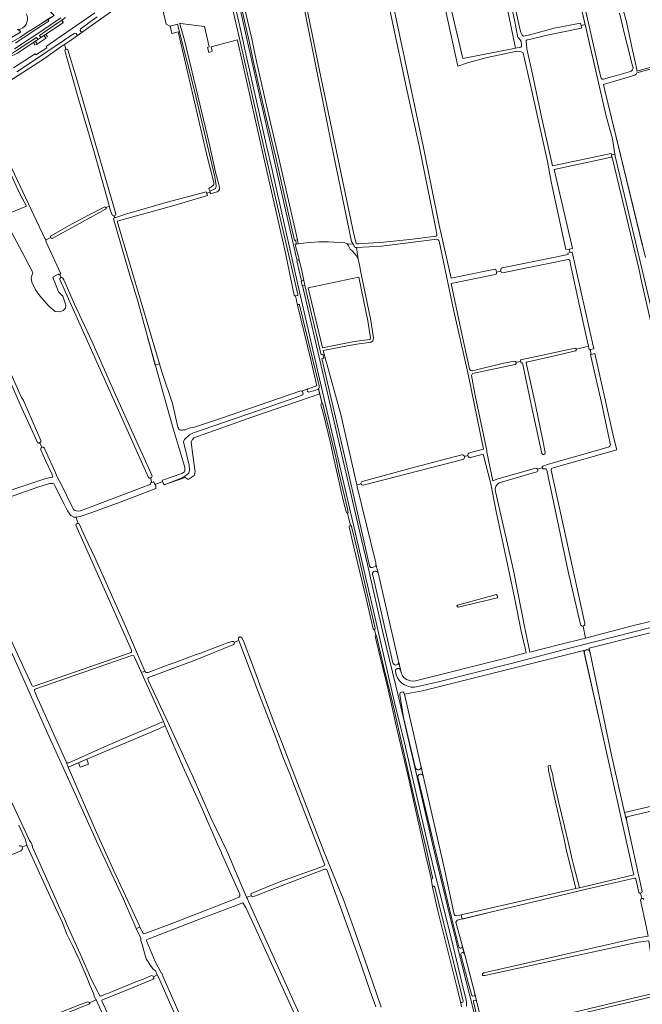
# Model space of a CAD drawing. Header units: metres. Extents: x 209813 to 223847, y 571801 to 587119.
# Tile 448 of 656: x 213530 to 214158, y 579156 to 580149. Entities that reach past the tile are written whole.
import ezdxf

# ---------------------------------------------------------------- set-up
doc = ezdxf.new("R2010")
doc.units = ezdxf.units.M
for name, color, linetype, lineweight in [('B-RO-GK-BESCHOEIING-G', 8, 'GK-BESCHOEIING', 0), ('B-RO-GR-BOUWLAND-GV', 8, 'Continuous', 0), ('B-RO-GR-GRAS-GV', 8, 'Continuous', 0), ('B-RO-GR-HOUTWAL-GV', 8, 'Continuous', 0), ('B-RO-OG-TERREIN_CULTUURSCHEIDING-GV', 8, 'Continuous', 0), ('B-RO-OG-WATER_GREPPEL-GV', 8, 'Continuous', 0), ('B-RO-OG-WEG-GV', 8, 'Continuous', 0), ('B-RO-VH-ONVERHARD-GV', 8, 'Continuous', 0), ('B-RO-VH-VERHARDING_TEGEL-GV', 8, 'Continuous', 0), ('B-RO-VW-MARKERING-G', 8, 'Continuous', 0)]:
    doc.layers.add(name, color=color, linetype=linetype, lineweight=lineweight)
doc.linetypes.add('GK-BESCHOEIING', pattern='A,30,-5,[1,NLCS.shx,S=1,R=0,X=0,Y=0],-5', length=40)

msp = doc.modelspace()

# ---------------------------------------------------------------- linework, layer by layer
at = {"layer": 'B-RO-GK-BESCHOEIING-G', "flags": 128}
for points in [[(213673.79, 579683.961), (213673.983, 579683.527)], [(213673.983, 579683.527), (213675.023, 579681.186)], [(213763.455, 579265.969), (213763.207, 579266.497)], [(213763.751, 579265.341), (213763.455, 579265.969)]]:
    msp.add_lwpolyline(points, dxfattribs=at)
at = {"layer": 'B-RO-GR-BOUWLAND-GV', "flags": 128}
for points in [[(214066.802, 580283.519), (214052.99, 580347.178), (213992.126, 580332.784), (214034.049, 580140.082), (214035.129, 580136.301), (214036.431, 580133.863), (214037.761, 580132.781), (214042.819, 580133.842), (214068.759, 580140.895), (214095.378, 580145.938), (214095.833, 580143.534), (214100.037, 580144.609), (214096.769, 580158.763), (214088.038, 580188.944), (214088.356, 580191.378), (214089.52, 580192.33), (214090.453, 580192.527), (214089.816, 580197.739), (214088.232, 580197.455)], [(214094.26, 579274.043), (214088.257, 579297.134), (214086.935, 579302.426), (214082.966, 579320.418), (214071.853, 579366.72), (214067.752, 579383.653), (214067.355, 579387.887), (214065.503, 579393.972), (214065.239, 579397.147), (214062.725, 579396.882), (214062.99, 579392.12), (214069.604, 579363.148), (214078.865, 579322.931), (214080.717, 579312.48), (214084.156, 579299.516), (214090.724, 579273.213)]]:
    msp.add_lwpolyline(points, close=True, dxfattribs=at)
for points in [[(214084.033, 579918.033), (214080.372, 579917.492), (214065.899, 579985.972), (214061.928, 580006.266), (214045.35, 580082.046), (214037.653, 580115.557), (214037.185, 580116.337), (214035.55, 580117), (214034.053, 580117.342), (214030.895, 580117.455), (214028.142, 580117.114), (214001.361, 580111.165), (213981.385, 580105.741), (213971.772, 580102.568), (213949.673, 580202.579), (213939.906, 580251.378), (213932.419, 580287.67), (213922.941, 580288.785), (213918.575, 580290.611), (213917.226, 580294.659), (213910.955, 580293.309), (213911.406, 580292.055), (213904.357, 580286.648), (213904.178, 580289.147)], [(213875.561, 580275.527), (213881.21, 580276.7), (213883.224, 580276.067), (213883.679, 580270.787), (213888.383, 580247.957), (213895.777, 580214.987), (213909.704, 580148.505), (213924.171, 580080.524), (213937.12, 580020.638), (213952.923, 579942.128), (213964.886, 579888.79), (213979.313, 579891.701), (214005.983, 579897.258), (214009.396, 579897.893), (214009.872, 579897.416), (214010.666, 579894.646), (214014.859, 579895.604)], [(214093.368, 580190.41), (214115.946, 580090.953), (214116.125, 580090.549), (214116.371, 580090.192), (214116.601, 580089.914), (214116.784, 580089.771), (214117.157, 580089.549), (214117.506, 580089.406), (214117.903, 580089.279), (214118.379, 580089.256), (214129.087, 580092.271), (214145.735, 580097.072), (214146.524, 580097.535), (214147.175, 580098.107), (214147.635, 580098.773), (214147.857, 580099.154), (214148.103, 580099.9), (214148.254, 580100.607), (214148.246, 580101.329), (214148.188, 580101.576), (214140.423, 580132.041), (214134.693, 580155.969)], [(214138.668, 580157.988), (214141.682, 580147.235), (214146.687, 580123.175), (214152.029, 580099.245), (214152.169, 580097.568), (214188.015, 580107.492)], [(213719.351, 580121.419), (213720.906, 580121.917), (213716.454, 580142.412), (213692.127, 580145.637), (213691.095, 580145.356), (213691.493, 580145.071), (213696.126, 580128.76), (213720.924, 580024.795), (213727.529, 579995.614), (213730.841, 579983.137)], [(213697.547, 579736.073), (213700.998, 579737.37), (213706.143, 579738.536), (213733.457, 579747.613), (213790.748, 579767.455), (213813.521, 579775.151), (213814.2, 579774.804), (213820.574, 579776.99), (213820.673, 579777.11), (213828.658, 579779.785), (213829.38, 579780.578), (213828.939, 579782.886), (213823.35, 579806.461), (213810.092, 579861.599), (213808.019, 579870.776), (213807.377, 579871.007), (213806.784, 579871.551), (213797.77, 579915.564), (213776.009, 580010.125), (213750.024, 580127.155), (213749.581, 580129.009), (213722.904, 580121.857), (213724.098, 580117.459), (213720.566, 580116.427), (213719.351, 580121.419)], [(214188.371, 580105.793), (214152.024, 580095.734), (214151.882, 580095.257), (214151.644, 580094.762), (214150.202, 580093.581), (214118.427, 580083.881), (214120.195, 580076.699), (214157.812, 579921.415)], [(214129.867, 579999.313), (214126.785, 580011.457), (214125.785, 580010.745), (214121.74, 580009.75), (214068.906, 579998.174), (214087.243, 579918.508), (214084.033, 579918.033), (214084.897, 579914.459), (214087.076, 579914.848), (214108.704, 579817.498), (214104.99, 579816.674), (214106.011, 579811.841), (214109.781, 579812.652), (214126.762, 579736.219), (214129.048, 579727.352), (214131.901, 579715.623), (214067.871, 579697.556), (214065.969, 579696.922), (214065.652, 579695.178), (214099.809, 579540.613)], [(214100.5, 579525.67), (214148.798, 579538.317), (214168.7, 579543.11), (214210.342, 579553.682), (214222.406, 579556.63), (214229.709, 579558.429), (214230.952, 579558.685), (214231.519, 579559.997), (214232.09, 579561.077), (214231.942, 579562.643), (214231.445, 579564.141), (214229.99, 579567.647), (214229.064, 579569.234), (214228.098, 579571.602), (214212.686, 579641.058), (214188.345, 579744.775), (214187.604, 579749.855), (214183.688, 579768.164), (214157.124, 579884.052), (214154.16, 579898.339), (214129.867, 579999.313)], [(213729.194, 579975.916), (213722.376, 579973.892), (213722.062, 579975.349), (213718.585, 579974.401), (213719.449, 579972.2), (213684.55, 579961.79), (213628.216, 579946.344), (213649.609, 579874.528), (213673.705, 579793.192), (213683.897, 579762.407), (213689.562, 579738.46), (213689.998, 579737.458)], [(214016.24, 579899.027), (214038.356, 579903.649), (214082.925, 579912.696), (214082.628, 579914.055), (214084.897, 579914.459)], [(213519.015, 579674.291), (213555.419, 579686.482), (213559.408, 579687.508), (213563.475, 579688.104), (213562.365, 579691.458), (213556.212, 579704.801), (213551.288, 579715.677), (213551.204, 579716.187), (213551.192, 579716.384), (213551.227, 579716.777), (213551.34, 579717.155), (213551.526, 579717.502), (213551.778, 579717.806), (213552.086, 579718.053), (213552.256, 579718.152), (213552.436, 579718.233), (213550.2, 579722.574), (213550.02, 579722.506), (213549.644, 579722.426), (213549.259, 579722.421), (213549.069, 579722.447), (213548.881, 579722.492), (213548.525, 579722.637), (213548.204, 579722.849), (213547.927, 579723.098), (213530.681, 579761.187), (213521.452, 579782.19)], [(213847.117, 579705.307), (213843.174, 579722.303), (213836.172, 579751.6), (213833.667, 579761.133), (213833.852, 579762.051), (213834.947, 579762.28), (213832.41, 579772.078), (213765.171, 579748.894), (213705.641, 579727.626), (213704.093, 579726.078), (213702.827, 579723.687), (213704.225, 579712.433), (213706.911, 579693.312), (213705.853, 579689.872), (213699.768, 579685.639), (213696.717, 579687.665), (213678.465, 579681.235), (213677.454, 579680.824), (213676.04, 579680.381), (213675.023, 579681.186), (213673.983, 579683.527), (213666.592, 579680.717), (213666.915, 579680.194), (213667.388, 579678.778), (213667.388, 579676.704), (213631.289, 579662.817), (213602.704, 579652.407), (213591.003, 579648.401), (213588.861, 579647.88), (213587.631, 579647.697), (213586.916, 579647.485), (213588.998, 579641.387)], [(213975.306, 579153.746), (213974.329, 579159.093), (213970.799, 579173.897), (213951.441, 579250.747), (213946.079, 579274.57), (213944.631, 579283.443), (213938.913, 579307.559), (213932.983, 579335.172), (213929.109, 579352.766), (213921.178, 579387.723), (213915.467, 579411.707), (213909.479, 579437.386), (213904.743, 579458.754), (213900.984, 579475.239), (213891.796, 579513.705), (213888.317, 579527.719), (213888.528, 579528.418), (213889.134, 579528.494), (213887.754, 579534.454), (213886.835, 579534.258), (213886.188, 579535.086), (213884.28, 579543.941), (213879.167, 579565.726), (213866.824, 579617.324), (213862.246, 579637.918), (213862.336, 579638.997), (213863.342, 579639.198), (213860.602, 579651.794), (213860.01, 579651.684), (213859.378, 579652.095), (213856.151, 579664.821), (213847.117, 579705.307)], [(214051.341, 579693.304), (214013.306, 579682.302)], [(214056.795, 579697.342), (214052.041, 579695.938)], [(214059.395, 579696.58), (214057.8, 579696.409)], [(214095.263, 579539.392), (214083.017, 579593.022), (214061.321, 579695.151)], [(214009.625, 579673.717), (214027.853, 579593.861), (214039.627, 579533.933), (214043.165, 579516.524), (214044.186, 579511.624), (214073.075, 579519.024), (214100.5, 579525.67), (214097.988, 579537.906)], [(213589.923, 579640.843), (213595.767, 579628.353), (213605.817, 579606.99), (213635.327, 579540.827), (213656.094, 579492.271)], [(213746.078, 579521.737), (213751, 579523.377), (213750.737, 579524.081), (213750.447, 579525.923), (213752.4, 579526.878), (213753.858, 579526.078), (213755.373, 579523.511), (213765.849, 579495.943), (213773.375, 579474.888), (213774.815, 579471.426), (213786.656, 579440.283), (213789.028, 579434.296), (213797.404, 579412.596), (213808.482, 579383.718), (213836.287, 579311.571), (213856.845, 579261.145), (213868.6, 579228.045), (213886.057, 579178.128), (213894.521, 579153.513)], [(214149.834, 579283.751), (214102.723, 579272.934), (214056.724, 579261.945), (214003.347, 579248.877), (213974.871, 579242.151), (213970.932, 579241.192), (213969.775, 579239.406), (213978.913, 579204.924), (213988.466, 579168.58), (213990.564, 579159.791), (213998.138, 579127.848), (213998.639, 579127.08), (213999.679, 579126.851), (214121.393, 579156.124), (214175.278, 579168.911), (214175.399, 579169.313), (214173.092, 579179.971), (214174.03, 579180.579), (214174.75, 579180.711), (214173.563, 579186.322)], [(214157.253, 579263.215), (214155.956, 579268.501)], [(214170.566, 579187.342), (214166.209, 579206.205), (214164.336, 579220.528), (214153.486, 579218.998), (213998.879, 579185.431), (213996.442, 579185.408), (213996.442, 579187.128), (213997.821, 579188.342), (214152.688, 579223.392), (214163.571, 579225.131), (214161.589, 579235.196), (214155.775, 579261.436)], [(214178.139, 579166.718), (214151.639, 579160.311), (214086.194, 579144.929), (214040.36, 579134.121), (214007.541, 579126.303), (214000.434, 579124.48), (213998.611, 579123.56), (214010.74, 579074.751), (214010.501, 579073.642), (214009.752, 579073.403), (214010.906, 579068.767), (214011.801, 579068.976), (214013.148, 579068.311), (214017.1, 579052.646), (214017.26, 579052.506), (214017.877, 579052.43), (214158.774, 579088.115), (214191.944, 579096.036), (214180.071, 579148.335), (214177.32, 579160.895), (214178.66, 579161.675), (214179.268, 579161.796)]]:
    msp.add_lwpolyline(points, dxfattribs=at)
at = {"layer": 'B-RO-GR-BOUWLAND-GV'}
for points in [[(213731.457, 579979.249, -0.3433295), (213729.194, 579975.916)], [(213730.841, 579983.137, -0.0243919), (213731.353, 579980.203)], [(213731.353, 579980.203, -0.0087391), (213731.457, 579979.249)], [(214014.859, 579895.604, -0.4005131), (214016.24, 579899.027)], [(213689.998, 579737.458, 0.3061026), (213693.5, 579735.329)], [(213693.5, 579735.329, 0.0495174), (213697.547, 579736.073)], [(214052.041, 579695.938, -0.3919637), (214051.341, 579693.304)], [(214057.8, 579696.409, -0.2508115), (214056.795, 579697.342)], [(214061.321, 579695.151, 0.4494953), (214059.395, 579696.58)], [(214013.306, 579682.302, 0.338722), (214009.625, 579673.717)], [(213659.479, 579491.164, 0.0008747), (213743.924, 579522.444)], [(213743.924, 579522.444, -0.3323976), (213746.078, 579521.737)], [(213656.094, 579492.271, 0.3734726), (213659.479, 579491.164)], [(214151.003, 579282.973, 0.4285992), (214149.834, 579283.751)], [(214155.775, 579261.436, -0.3745077), (214157.253, 579263.215)]]:
    msp.add_lwpolyline(points, format="xyb", dxfattribs=at)
msp.add_arc((214097.48, 579540.215), 2.364, 200.371513, 12.422567, dxfattribs=at)
at = {"layer": 'B-RO-GR-GRAS-GV', "flags": 128}
for points in [[(214029.862, 580120.539), (214035.149, 580121.567), (214035.837, 580122.452), (214035.912, 580124.539), (214035.515, 580127.231), (214034.526, 580129.164), (214032.711, 580130.965), (214032.137, 580131.42), (214028.734, 580148.848), (214020.212, 580189.657), (214013.687, 580218.657), (214010.547, 580233.765), (214006.015, 580254.601), (213966.645, 580246.682), (213967.141, 580243.939), (213958.807, 580242.13), (213961.636, 580224.528)], [(213810.837, 579923.353), (213818.86, 579924.407), (213831.645, 579925.49), (213841.253, 579925.194), (213857.774, 579924.453), (213860.031, 579923.463), (213866.082, 579922.998), (213864.482, 579925.584), (213844.71, 580021.663), (213809.931, 580195.232), (213806.126, 580211.904), (213774.147, 580202.42), (213771.455, 580211.805), (213747.029, 580203.608), (213764.334, 580128.289), (213768.718, 580107.315), (213780.518, 580055.556), (213791.035, 580010.933), (213809.926, 579927.382)], [(213950.546, 579932.86), (213949.823, 579936.686), (213932.983, 580020.348), (213920.034, 580080.234), (213905.567, 580148.215), (213891.64, 580214.697)], [(213725.26, 579986.574), (213718.723, 580012.665), (213706.184, 580066.675), (213691.368, 580130.175), (213689.67, 580137.119), (213683.295, 580135.576), (213681.564, 580142.848), (213681.358, 580142.798), (213677.759, 580144.864), (213672.067, 580169.569), (213669.214, 580169.185), (213667.283, 580177.609), (213670.061, 580178.279), (213667.122, 580191.035), (213620.724, 580156.236), (213580.11, 580127.662), (213575.269, 580124.448)], [(213815.548, 580181.349), (213832.133, 580098.12), (213866.765, 579933.207), (213869.098, 579924.049), (213869.494, 579923.465), (213870.081, 579923.295), (213871.502, 579923.219), (213896.821, 579925.025), (213923.149, 579927.862), (213949.695, 579931.164)], [(213575.269, 580124.448), (213573.898, 580123.538), (213553.922, 580109.648), (213493.2, 580070.49), (213492.767, 580069.459), (213495.075, 580062.039), (213502.974, 580043.382), (213506.573, 580034.946), (213517.559, 580007.95), (213515.67, 580007.439), (213516.721, 580004.811), (213518.201, 580005.461), (213519.349, 580004.957), (213555.299, 579928.811), (213556.419, 579927.571), (213556.373, 579927.001), (213561.23, 579929.681)], [(213575.269, 580124.448), (213576.619, 580119.596)], [(213620.375, 579961.191), (213620.2, 579961.878), (213605.516, 580014.795), (213587.788, 580075.384), (213575.406, 580118.309)], [(214126.463, 580012.969), (214129.867, 579999.313), (214154.16, 579898.339), (214157.124, 579884.052), (214183.688, 579768.164)], [(214191.925, 579757.997), (214191.594, 579758.078), (214191.235, 579758.222), (214190.989, 579758.378), (214190.731, 579758.59), (214190.498, 579758.857), (214190.316, 579759.162), (214190.16, 579759.617), (214130.333, 580011.782), (214129.99, 580013.826)], [(213515.67, 580007.439), (213509.989, 580005.903), (213508.726, 580001.214), (213503.512, 579994.151), (213496.641, 579990.932), (213504.498, 579975.679), (213514.822, 579956.562), (213519.729, 579954.274), (213536.936, 579961.157), (213530.204, 579973.724), (213519.279, 579997.335), (213516.066, 580003.62), (213516.721, 580004.811)], [(213627, 579950.046), (213637.704, 579953.643), (213642.684, 579955.021), (213678.668, 579965.34), (213718.006, 579975.837), (213718.585, 579974.401), (213722.062, 579975.349), (213721.8, 579976.606), (213720.852, 579979.072), (213725.432, 579982.328)], [(213623.298, 579952.613), (213621.015, 579958.683), (213620.375, 579961.191), (213617.078, 579959.888)], [(213625.385, 579951.601), (213625.906, 579949.895)], [(213556.373, 579927.001), (213556.303, 579926.142), (213557.702, 579922.97), (213571.25, 579893.809), (213571.25, 579892.978), (213570.564, 579892.635), (213571.997, 579889.207), (213572.61, 579889.265), (213573.097, 579889.138), (213573.605, 579888.841), (213574.642, 579887.021), (213585.356, 579862.532), (213602.62, 579825.107), (213627.028, 579770.259), (213663.302, 579690.01), (213663.421, 579689.177), (213663.302, 579688.224), (213662.984, 579687.748), (213662.611, 579687.462), (213662.167, 579687.256), (213661.79, 579687.171), (213663.245, 579682.71), (213665.077, 579683.167), (213666.592, 579680.717), (213673.983, 579683.527), (213673.79, 579683.961), (213674.015, 579684.98), (213693.304, 579691.773), (213696.15, 579693.239), (213696.568, 579694.536), (213696.483, 579697.929), (213695.923, 579700.118), (213684.716, 579737.177), (213677.942, 579761.106), (213673.502, 579776.512), (213657.463, 579834.74), (213648.956, 579865.475), (213639.932, 579895.183), (213624.552, 579948.419)], [(213570.564, 579892.635), (213569.637, 579892.172), (213568.772, 579892.794), (213563.481, 579889.782), (213569.084, 579874.778), (213573.688, 579870.492), (213576.386, 579861.602), (213576.069, 579858.585), (213573.846, 579856.045), (213570.513, 579854.616), (213565.75, 579855.251), (213559.4, 579860.49), (213550.351, 579870.809), (213545.906, 579876.842), (213542.255, 579884.779), (213541.62, 579888.907), (213543.184, 579894.532), (213535.27, 579909.862), (213521.738, 579934.998)], [(213860.031, 579923.463), (213861.431, 579921.334), (213862.424, 579919.197), (213863.274, 579918.022), (213865.545, 579915.806), (213869.043, 579911.539), (213870.737, 579908.607), (213871.067, 579907.708), (213869.391, 579919.691), (213868.555, 579919.736), (213867.968, 579919.906), (213866.082, 579922.998)], [(213950.406, 579927.884), (213921.623, 579924.303), (213894.887, 579920.835), (213869.976, 579919.66), (213869.391, 579919.691)], [(213983.435, 579712.546), (213997.494, 579716.252), (213982.047, 579791.857), (213967.726, 579855.425), (213952.796, 579926.019)], [(213871.067, 579907.708), (213871.952, 579905.299), (213874.497, 579891.423), (213883.91, 579846.173), (213886.557, 579828.63), (213886.153, 579825.308), (213884.177, 579824.037), (213867.624, 579821.868), (213835.911, 579815.638), (213836.87, 579812.146)], [(214083.025, 579907.465), (214016.85, 579893.965)], [(214085.38, 579902.377), (214084.562, 579906.369)], [(214091.21, 579816.976), (214103.356, 579820.009), (214101.312, 579828.785), (214094.407, 579860.959), (214085.38, 579902.377)], [(213661.79, 579687.171), (213661.396, 579687.083), (213661.215, 579687.022), (213660.548, 579687.117), (213660.087, 579687.355), (213659.762, 579687.797), (213596.683, 579828.876), (213570.604, 579887.381), (213570.536, 579887.668), (213570.523, 579887.939), (213570.562, 579888.204), (213570.662, 579888.462), (213570.82, 579888.72), (213571.039, 579888.938), (213571.277, 579889.077), (213571.632, 579889.193), (213571.997, 579889.207)], [(214014.859, 579895.604), (214010.666, 579894.646), (214010.746, 579893.845), (214010.514, 579893.183), (214010.117, 579892.687), (214009.256, 579892.393), (213964.863, 579883.2), (213974.932, 579835.628), (213983.554, 579797.251)], [(214125.443, 579720.493), (214123.181, 579731.326), (214116.364, 579763.304), (214109.076, 579795.121), (214105.257, 579811.679), (214106.011, 579811.841), (214104.99, 579816.674), (214104.177, 579816.485), (214103.356, 579820.009)], [(213509.589, 579817.309), (213532.006, 579768.353), (213533.743, 579765.376), (213551.256, 579725.121), (213551.35, 579724.604), (213551.366, 579724.412), (213551.339, 579724.029), (213551.238, 579723.658), (213551.065, 579723.314), (213550.828, 579723.011), (213550.536, 579722.761), (213550.2, 579722.574), (213552.436, 579718.233), (213552.623, 579718.296), (213553.011, 579718.365), (213553.405, 579718.354), (213553.6, 579718.319), (213553.79, 579718.265), (213554.148, 579718.101), (213554.313, 579717.993), (213554.638, 579717.73), (213565.434, 579694.132), (213567.809, 579688.318), (213572.442, 579679.662), (213582.899, 579658.145), (213584.431, 579655.54), (213585.555, 579654.532), (213587.017, 579654.021), (213589.102, 579653.857), (213591.184, 579654.129), (213593.882, 579655.204), (213662.116, 579680.87), (213661.751, 579682.338), (213663.245, 579682.71)], [(214030.571, 579803.91), (214035.047, 579804.772), (214034.752, 579806.238), (214056.923, 579811.138), (214089.754, 579818.193)], [(214090.297, 579815.518), (214072.247, 579811.15), (214040.901, 579803.878)], [(213837.904, 579808.379), (213853.625, 579751.119), (213869.806, 579680.406)], [(214029.387, 579801.795), (213986.487, 579792.546), (213985.311, 579790.532), (213989.147, 579770.423), (214000.907, 579714.758), (214000.907, 579713.303), (214006.86, 579684.198), (214011.093, 579685.918), (214048.929, 579696.634), (214050.026, 579696.991)], [(213986.794, 579795.319), (213991.944, 579796.769), (214016.398, 579802.677), (214028.658, 579805.1)], [(214056.401, 579711.885), (214045.525, 579761.18), (214036.993, 579803.434), (214035.385, 579803.088), (214035.047, 579804.772)], [(214040.56, 579803.4), (214049.831, 579760.991), (214057.464, 579724.902), (214059.702, 579712.856)], [(213875.33, 579683.556), (213927.008, 579697.671), (213975.535, 579710.463)], [(213914.699, 579491.159), (213915.495, 579488.436), (213917.364, 579485.992), (213920.047, 579483.988), (213922.787, 579482.839), (213925.797, 579482.447), (213929.065, 579482.536), (214018.767, 579505.114), (214040.702, 579510.732), (214039.681, 579515.632), (214035.658, 579532.61), (214028.647, 579566.741), (214021.503, 579601.798), (214010.391, 579653.26), (214005.008, 579681.42), (213997.249, 579711.184), (213984.474, 579707.902)], [(214057.375, 579699.028), (214063.152, 579700.978), (214108.062, 579713.899), (214124.114, 579718.61)], [(213976.757, 579705.92), (213876.132, 579680.069)], [(213978.349, 579708.931), (213981.863, 579709.909)], [(213588.998, 579641.387), (213586.916, 579647.485), (213587.631, 579647.697), (213587.191, 579647.631), (213584.643, 579647.69), (213581.541, 579649.427), (213578.129, 579653.98), (213574.928, 579660.662), (213565.605, 579679.414), (213564.343, 579681.226), (213563.013, 579681.617), (213561.499, 579681.663), (213560.173, 579681.52), (213548.381, 579677.951), (213511.948, 579665.24), (213504.214, 579661.974), (213495.037, 579657.373), (213477.857, 579649.264), (213475.752, 579648.787), (213473.637, 579649.082), (213472.897, 579650.67)], [(213874.091, 579681.39), (213869.806, 579680.406), (213870.317, 579678.175), (213889.165, 579601.648), (213889.099, 579600.42), (213891.275, 579591.625), (213912.018, 579502.079), (213914.699, 579491.159)], [(213668.656, 579186.312), (213666.805, 579190.067), (213664.894, 579191.609), (213662.493, 579194.435), (213657.66, 579202.388), (213653.517, 579216.746), (213652.17, 579220.86), (213651.998, 579223.226), (213647.559, 579232.855), (213634.509, 579262.571), (213609.261, 579317.108), (213585.968, 579368.836), (213558.063, 579429.961), (213467.377, 579633.108)], [(213470.179, 579634.308), (213542.12, 579478.187)], [(213642.691, 579513.519), (213586.781, 579639.547)], [(214239.982, 579554.848), (214239.293, 579554.729), (214237.702, 579554.657), (214236.57, 579555.014), (214236.56, 579553.653), (214236.097, 579549.882), (214234.179, 579547.038), (214231.312, 579545.846), (214227.308, 579544.811), (214216.306, 579543.653), (214103.94, 579515.692), (214126.468, 579407.599), (214139.7, 579349.848), (214272.56, 579380.79), (214273.552, 579380.631), (214274.068, 579380.115), (214274.809, 579378.423)], [(213763.207, 579266.497), (213763.121, 579267.319), (213763.262, 579268.324), (213793.078, 579280.164), (213832.688, 579294.355), (213837.353, 579296.448), (213837.623, 579297.146), (213837.102, 579298.666), (213827.581, 579323.359), (213805.521, 579380.926), (213802.996, 579387.056), (213795.426, 579405.969), (213788.087, 579425.46), (213769.945, 579472.67), (213751, 579523.377), (213746.078, 579521.737)], [(213744.83, 579518.783), (213706.905, 579503.488), (213660.001, 579486.145)], [(213544.593, 579477.135), (213641.519, 579510.819)], [(213579.491, 579399.981), (213618.383, 579417.299), (213675.012, 579441.665), (213645.52, 579507.199)], [(213659.391, 579483.973), (213660.031, 579482.671), (213682.467, 579434.441), (213704.462, 579386.029), (213722.656, 579344.506), (213738.99, 579311.173), (213758.726, 579264.362), (213763.455, 579265.969), (213763.207, 579266.497)], [(214301.725, 579278.814), (214278.943, 579379.172), (214274.809, 579378.423), (214274.783, 579377.535), (214274.187, 579376.464), (214273.156, 579375.938), (214142.019, 579345.637), (214141.645, 579341.981), (214157.391, 579270.258)], [(213522.248, 579360.07), (213539.906, 579321.713), (213541.425, 579319.605), (213542.515, 579317.094), (213543.036, 579314.794), (213544.724, 579311.176), (213565.907, 579263.906), (213569.937, 579254.424), (213575.381, 579241.953), (213577.515, 579236.848), (213590.838, 579207.172), (213602.749, 579180.591), (213608.189, 579170.39), (213610.397, 579165.71), (213611.293, 579164.814), (213612.907, 579165.129), (213616.057, 579166.731), (213618.422, 579167.391), (213623.442, 579169.315), (213648.78, 579179.772), (213653.721, 579181.347), (213662.898, 579185.51), (213663.923, 579185.237), (213664.554, 579184.7), (213664.828, 579184.214)], [(213529.4, 579316.219), (213531.033, 579316.325), (213532.088, 579315.81), (213532.595, 579314.932), (213537.383, 579316.873), (213536.212, 579320.302), (213535.79, 579322.2), (213529.021, 579337.049)], [(213532.595, 579314.932), (213532.995, 579314.241), (213532.393, 579312.678), (213531.088, 579311.372), (213527.338, 579309.605), (213486.813, 579293.775), (213412.033, 579264.837), (213395.435, 579258.431), (213391.444, 579256.869), (213391.065, 579255.934), (213451.102, 579118.982)], [(213541.058, 579136.45), (213592.006, 579156.719), (213598.833, 579158.898), (213599.762, 579158.753), (213600.207, 579158.03), (213607.111, 579161.062), (213606.952, 579161.405), (213605.242, 579164.333), (213604.862, 579166.519), (213601.196, 579175.211), (213598.023, 579182.884), (213589.878, 579201.655), (213583.39, 579215.747), (213577.355, 579227.805), (213573.433, 579237.819), (213558.663, 579269.468), (213543.278, 579303.489), (213537.698, 579315.952), (213537.383, 579316.873)], [(213889.007, 579154.043), (213883.467, 579169.593), (213871.34, 579205.091), (213857.569, 579243.45), (213839.464, 579292.353), (213838.855, 579292.776), (213837.732, 579292.688), (213833.911, 579291.284), (213764.956, 579264.866), (213763.751, 579265.341), (213763.455, 579265.969)], [(213758.726, 579264.362), (213759.537, 579262.903), (213760.579, 579259.958), (213813.209, 579144.13)], [(213816.882, 579125.259), (213768.459, 579231.55), (213758.121, 579254.077), (213754.986, 579258.869), (213708.047, 579240.881), (213660.106, 579222.549), (213658.314, 579221.917), (213657.805, 579221.187), (213658.187, 579219.707), (213666.701, 579199.734), (213672.63, 579188.326), (213673.348, 579187.688), (213674.096, 579186.298), (213674.4, 579184.901), (213723.607, 579072.884)], [(213710.676, 579091.489), (213669.857, 579183.874), (213668.656, 579186.312), (213664.828, 579184.214), (213665.368, 579183.254), (213665.11, 579182.391), (213664.664, 579181.76), (213648.563, 579174.953), (213612.865, 579160.609), (213612.758, 579160.345), (213612.811, 579159.819), (213623.097, 579137.247)], [(213600.207, 579158.03), (213600.608, 579157.379), (213600.273, 579156.833), (213587.886, 579151.774), (213497.521, 579114.753), (213467.363, 579103.096), (213460.035, 579100.173), (213459.836, 579099.709), (213460.753, 579096.303), (213468.111, 579078.028), (213495.328, 579015.576), (213497.971, 579009.586), (213497.997, 579004.827), (213496.4, 579002.37), (213490.063, 578998.125), (213503.349, 579002.972), (213503.077, 579003.612), (213503.68, 579004.493), (213559.933, 579025.498), (213647.201, 579056.074), (213648.497, 579055.788), (213648.732, 579055.35), (213653.746, 579057.171)], [(213654.376, 579057.422), (213652.122, 579061.955), (213623.374, 579124.051), (213614.712, 579144.133), (213608.565, 579157.924), (213607.111, 579161.062)]]:
    msp.add_lwpolyline(points, dxfattribs=at)
for points in [[(213950.619, 580221.664), (213976.825, 580110.226), (214029.862, 580120.539), (214006.709, 580233.505), (213964.71, 580225.327)], [(214127.416, 580029.155), (214121.125, 580051.947), (214100.037, 580144.609), (214095.833, 580143.534), (214096.349, 580140.81), (214061.69, 580133.598), (214044.015, 580129.443), (214041.644, 580128.962), (214040.635, 580128.252), (214041.081, 580119.907), (214046.88, 580094.38), (214056.337, 580049.848), (214067.179, 580001.911), (214126.144, 580014.467), (214126.463, 580012.969), (214129.99, 580013.826)], [(213809.926, 579927.382), (213808.143, 579926.979), (213809.052, 579923.118), (213810.837, 579923.353)], [(213871.821, 579889.557), (213820.905, 579879.007), (213835.332, 579818.582), (213867.14, 579824.83), (213883.119, 579826.924), (213883.345, 579827.069), (213883.53, 579828.587), (213880.956, 579845.644)], [(213835.557, 579811.84), (213836.46, 579808.042), (213837.904, 579808.379), (213836.87, 579812.146)], [(214011.713, 579568.064), (214011.581, 579566.344), (213972.026, 579557.084), (213970.703, 579557.877), (213971.232, 579558.803), (214010.655, 579569.784)], [(214094.26, 579274.043), (214148.916, 579287.096), (214147.224, 579294.253), (214114.899, 579440.887), (214098.561, 579513.239), (213935.938, 579472.478), (213925.115, 579470.526), (213917.769, 579469.054), (213958.328, 579292.876), (213968.127, 579247.02), (213968.882, 579245.994), (213969.961, 579245.617), (213973.791, 579246.426), (214090.724, 579273.213), (214084.156, 579299.516), (214080.717, 579312.48), (214078.865, 579322.931), (214069.604, 579363.148), (214062.99, 579392.12), (214062.725, 579396.882), (214065.239, 579397.147), (214065.503, 579393.972), (214067.355, 579387.887), (214067.752, 579383.653), (214071.853, 579366.72), (214082.966, 579320.418), (214086.935, 579302.426), (214088.257, 579297.134)], [(213694.324, 579396.394), (213676.762, 579437.148), (213669.713, 579433.99), (213597.622, 579403.586), (213599.306, 579398.533), (213590.975, 579395.606), (213589.178, 579400.024), (213578.909, 579395.693), (213607.602, 579329.543), (213624.975, 579291.019), (213650.845, 579235.471), (213651.282, 579234.336), (213654.739, 579227.619), (213656.649, 579227.681), (213686.01, 579238.9), (213740.467, 579259.951), (213750.834, 579264.538), (213752.067, 579265.947), (213751.768, 579267.568), (213733.314, 579308.983), (213733.533, 579309.068), (213729.562, 579317.813), (213714.251, 579352.826)]]:
    msp.add_lwpolyline(points, close=True, dxfattribs=at)
at = {"layer": 'B-RO-GR-GRAS-GV'}
for points in [[(213575.406, 580118.309, -0.2575411), (213576.619, 580119.596)], [(213725.432, 579982.328, 0.213803), (213725.26, 579986.574)], [(213625.906, 579949.895, -0.1222739), (213627, 579950.046)], [(213949.695, 579931.164, 0.4869287), (213950.546, 579932.86)], [(213952.796, 579926.019, 0.3342997), (213950.406, 579927.884)], [(214084.562, 579906.369, 0.3989976), (214083.054, 579907.469)], [(214016.85, 579893.965, -0.2568455), (214014.859, 579895.604)], [(214040.901, 579803.878, 0.4710106), (214040.56, 579803.4)], [(213983.554, 579797.251, 0.3306973), (213986.794, 579795.319)], [(214124.114, 579718.61, 0.2399767), (214125.443, 579720.493)], [(214059.702, 579712.856, -0.0377164), (214059.724, 579712.658)], [(214050.026, 579696.991, -0.3106602), (214052.041, 579695.938)], [(214056.795, 579697.342, -0.3430355), (214057.375, 579699.028)], [(213746.078, 579521.737, -0.5533512), (213744.83, 579518.783)], [(213660.001, 579486.145, 0.4428888), (213659.391, 579483.973)], [(213542.12, 579478.187, 0.3863309), (213544.593, 579477.135)], [(213546.302, 579474.609, 0.4435234), (213545.145, 579471.879)], [(213576.898, 579401.012, 0.4064004), (213579.491, 579399.981)], [(214157.391, 579270.258, -0.3515921), (214155.956, 579268.501)], [(214157.253, 579263.215, -0.3555965), (214159.181, 579262.105)]]:
    msp.add_lwpolyline(points, format="xyb", dxfattribs=at)
for centre, radius, start, end in [((213625.052, 579953.573), 2, 208.690655, 6.692989), ((214089.841, 579816.818), 1.378, 289.315726, 92.636658), ((214028.948, 579803.43), 1.693, 285.031198, 98.366236), ((213976.118, 579708.184), 2.353, 285.761085, 104.095814), ((213984.229, 579710.286), 2.396, 109.349254, 275.019742), ((214057.996, 579712.556), 1.73, 202.823089, 0.963411), ((213875.826, 579681.835), 1.791, 106.078692, 280.74932)]:
    msp.add_arc(centre, radius, start, end, dxfattribs=at)
at = {"layer": 'B-RO-GR-HOUTWAL-GV', "flags": 128}
msp.add_lwpolyline([(214011.581, 579566.344), (214011.713, 579568.064), (214010.655, 579569.784), (213971.232, 579558.803), (213970.703, 579557.877), (213972.026, 579557.084)], close=True, dxfattribs=at)
at = {"layer": 'B-RO-OG-TERREIN_CULTUURSCHEIDING-GV', "flags": 128}
for points in [[(213528.088, 580139.351), (213530.772, 580137.555), (213530.907, 580137.298), (213530.922, 580137.087), (213530.845, 580136.745), (213518.308, 580129.282), (213518.061, 580128.981), (213517.917, 580128.456), (213517.894, 580127.896), (213519.314, 580126.321), (213519.842, 580126.021), (213520.412, 580125.879), (213520.857, 580126.004), (213530.689, 580131.779), (213535.83, 580135.438), (213548.269, 580143.247), (213564.702, 580153.728), (213559.592, 580158.676), (213559.425, 580160.812), (213560.082, 580162.897), (213559.915, 580165.013), (213557.737, 580173.134), (213541.816, 580168.599)], [(213891.275, 579591.625), (213889.099, 579600.42), (213889.033, 579599.193), (213888.336, 579597.832), (213885.253, 579596.97), (213883.794, 579597.003), (213882.601, 579598.496), (213859.901, 579699.53), (213834.708, 579807.634), (213836.46, 579808.042), (213835.557, 579811.84), (213833.822, 579811.435), (213817.533, 579881.33), (213817.441, 579881.78), (213815.247, 579881.339), (213874.23, 579626.452), (213880.488, 579600.116), (213896.495, 579530.097), (213912.16, 579465.117), (213932.526, 579376.667), (213947.102, 579313.98), (213961.229, 579255.337), (213979.675, 579180.946), (213991.999, 579132.173)], [(213914.699, 579491.159), (213912.112, 579501.547), (213911.964, 579500.531), (213911.583, 579499.875), (213911.16, 579499.409), (213910.63, 579498.986), (213909.911, 579498.711), (213909.258, 579498.584), (213908.514, 579498.626), (213907.815, 579498.88), (213907.328, 579499.219), (213906.884, 579499.621), (213906.439, 579500.235), (213906.267, 579500.833), (213885.524, 579590.378)], [(214104.656, 579512.255), (214103.94, 579515.692), (214216.306, 579543.653), (214227.308, 579544.811), (214231.312, 579545.846), (214234.179, 579547.038), (214236.097, 579549.882), (214236.56, 579553.653), (214236.57, 579555.014), (214236.363, 579556.83), (214236.363, 579558.027), (214236.504, 579559.827), (214230.952, 579558.685), (214231.328, 579558.283), (214231.561, 579557.635), (214231.806, 579555.882), (214232.065, 579554.676), (214231.523, 579552.84), (214189.977, 579542.488), (214086.892, 579516.182), (214025.279, 579500.246), (213952.116, 579481.753), (213934.507, 579477.49), (213928.05, 579476.306)], [(213929.123, 579394.659), (213916.941, 579445.512), (213913.19, 579469.017), (213913.422, 579470.766), (213916.289, 579471.506), (213917.483, 579470.295), (213917.769, 579469.054), (213925.115, 579470.526), (213935.938, 579472.478), (214098.561, 579513.239), (214099.085, 579510.917)], [(213908.727, 579492.222), (213908.912, 579493.786), (213910.472, 579495.192), (213912.882, 579495.129), (213913.777, 579493.426), (213914.699, 579491.159)], [(213936.762, 579386.554), (213934.558, 579396.127)], [(213972.725, 579214.438), (213965.558, 579242.57), (213931.331, 579385.443)], [(213978.213, 579207.565), (213976.194, 579215.185)], [(213990.13, 579147.494), (213987.378, 579159.044), (213987.609, 579160.246), (213989.718, 579160.689), (213990.564, 579159.791), (213988.466, 579168.58), (213988.749, 579166.381), (213988.547, 579165.128), (213986.636, 579164.665), (213985.742, 579165.22), (213982.253, 579177.042), (213974.762, 579206.444)]]:
    msp.add_lwpolyline(points, dxfattribs=at)
at = {"layer": 'B-RO-OG-TERREIN_CULTUURSCHEIDING-GV'}
for points in [[(213536.618, 580155.413, -0.1968111), (213537.397, 580146.932)], [(213531.358, 580140.074, -0.0787981), (213528.088, 580139.351)], [(213537.397, 580146.932, -0.1986046), (213531.358, 580140.074)], [(213885.524, 579590.378, -0.7614866), (213891.275, 579591.625)], [(213928.05, 579476.306, -0.3972575), (213908.727, 579492.222)], [(213934.558, 579396.127, -0.916529), (213929.123, 579394.659)], [(213931.331, 579385.443, -0.8848103), (213936.762, 579386.554)], [(213976.194, 579215.185, -0.9649663), (213972.725, 579214.438)], [(213974.762, 579206.444, -0.9168621), (213978.213, 579207.565)]]:
    msp.add_lwpolyline(points, format="xyb", dxfattribs=at)
at = {"layer": 'B-RO-OG-WATER_GREPPEL-GV', "flags": 128}
for points in [[(214134.693, 580155.969), (214140.423, 580132.041), (214148.188, 580101.576), (214148.246, 580101.329), (214148.254, 580100.607), (214148.103, 580099.9), (214147.857, 580099.154), (214147.635, 580098.773), (214147.175, 580098.107), (214146.524, 580097.535), (214145.735, 580097.072), (214129.087, 580092.271), (214118.379, 580089.256), (214118.069, 580089.271), (214117.903, 580089.279), (214117.506, 580089.406), (214117.157, 580089.549), (214116.784, 580089.771), (214116.601, 580089.914), (214116.371, 580090.192), (214116.125, 580090.549), (214115.946, 580090.953), (214093.368, 580190.41)], [(214096.769, 580158.763), (214100.435, 580142.883), (214121.125, 580051.947), (214127.416, 580029.155), (214130.333, 580011.782), (214190.16, 579759.617)], [(214188.015, 580107.492), (214152.169, 580097.568), (214152.029, 580099.245), (214146.687, 580123.175), (214141.682, 580147.235), (214138.668, 580157.988)], [(213525.915, 580125.688), (213530.558, 580128.985), (213536.865, 580133.2), (213545.554, 580139.072), (213554.715, 580144.926), (213558.688, 580147.596), (213559.257, 580148.398), (213558.695, 580149.197), (213557.51, 580149.141), (213548.269, 580143.247), (213535.83, 580135.438), (213530.689, 580131.779), (213520.857, 580126.004)], [(213518.308, 580129.282), (213530.845, 580136.745), (213530.922, 580137.087), (213530.907, 580137.298), (213530.772, 580137.555), (213527.79, 580139.55)], [(213575.406, 580118.309), (213587.788, 580075.384), (213605.516, 580014.795), (213620.2, 579961.878), (213621.015, 579958.683), (213623.298, 579952.613)], [(213627.047, 579953.713), (213606.701, 580022.887), (213587.122, 580091.546), (213578.497, 580119.125)], [(214160.707, 579909.464), (214120.195, 580076.699), (214118.427, 580083.881), (214150.202, 580093.581), (214151.644, 580094.762), (214151.882, 580095.257), (214152.024, 580095.734), (214188.371, 580105.793)], [(213648.956, 579865.475), (213657.463, 579834.74), (213666.76, 579800.986), (213671.046, 579802.197), (213649.609, 579874.528), (213628.216, 579946.344), (213684.55, 579961.79), (213719.449, 579972.2), (213718.006, 579975.837), (213678.668, 579965.34), (213642.684, 579955.021), (213637.704, 579953.643), (213627, 579950.046)], [(213615.81, 579960.599), (213599.546, 579952.363), (213579.071, 579941.346), (213561.692, 579931.365)], [(213562.787, 579928.799), (213610.563, 579954.979), (213616.538, 579958.197)], [(213624.552, 579948.419), (213639.932, 579895.183), (213648.956, 579865.475)], [(213467.377, 579633.108), (213558.063, 579429.961), (213585.968, 579368.836), (213609.261, 579317.108), (213634.509, 579262.571), (213647.559, 579232.855), (213651.282, 579234.336), (213650.845, 579235.471), (213624.975, 579291.019), (213607.602, 579329.543), (213578.909, 579395.693)], [(213645.52, 579507.199), (213652.848, 579490.915), (213656.094, 579492.271), (213635.327, 579540.827), (213605.817, 579606.99), (213595.767, 579628.353), (213589.923, 579640.843)], [(214141.645, 579341.981), (214139.7, 579349.848), (214126.468, 579407.599), (214104.656, 579512.255)], [(213546.302, 579474.609), (213643.039, 579508.267)], [(214099.085, 579510.917), (214114.899, 579440.887), (214147.224, 579294.253), (214148.916, 579287.096), (214094.26, 579274.043), (214090.724, 579273.213), (213974.9, 579246.68), (213975.944, 579242.404), (214003.347, 579248.877), (214056.724, 579261.945), (214102.723, 579272.934), (214149.834, 579283.751)], [(213576.898, 579401.012), (213547.129, 579467.6), (213545.145, 579471.879)], [(213597.622, 579403.586), (213669.713, 579433.99), (213676.762, 579437.148), (213675.012, 579441.665), (213618.383, 579417.299), (213579.491, 579399.981)], [(213576.898, 579401.012), (213578.909, 579395.693), (213597.622, 579403.586)], [(214157.391, 579270.258), (214141.645, 579341.981)], [(214151.003, 579282.973), (214154.021, 579269.351)]]:
    msp.add_lwpolyline(points, dxfattribs=at)
at = {"layer": 'B-RO-OG-WATER_GREPPEL-GV'}
for points in [[(213578.497, 580119.125, 0.2858572), (213576.619, 580119.596)], [(213616.538, 579958.197, 0.8387951), (213615.743, 579960.59)], [(213625.906, 579949.895, 0.2284257), (213624.552, 579948.419)], [(213561.692, 579931.365, 0.791409), (213562.833, 579928.806)], [(213589.923, 579640.843, 0.7073702), (213586.785, 579639.524)], [(213642.691, 579513.519, -0.4387162), (213641.519, 579510.819)], [(214104.656, 579512.255, 0.8530493), (214099.076, 579511.027)], [(213643.039, 579508.267, -0.3883604), (213645.52, 579507.199)], [(214154.021, 579269.351, 0.321784), (214155.956, 579268.501)]]:
    msp.add_lwpolyline(points, format="xyb", dxfattribs=at)
at = {"layer": 'B-RO-OG-WATER_GREPPEL-GV', "flags": 128}
msp.add_lwpolyline([(213572.61, 579889.265), (213571.892, 579889.222), (213571.632, 579889.193), (213571.277, 579889.077), (213571.039, 579888.938), (213570.82, 579888.72), (213570.662, 579888.462), (213570.562, 579888.204), (213570.523, 579887.939), (213570.536, 579887.668), (213570.604, 579887.381), (213596.683, 579828.876), (213659.762, 579687.797), (213660.087, 579687.355), (213660.548, 579687.117), (213661.215, 579687.022), (213661.396, 579687.083), (213662.167, 579687.256), (213662.611, 579687.462), (213662.984, 579687.748), (213663.302, 579688.224), (213663.421, 579689.177), (213663.302, 579690.01), (213627.028, 579770.259), (213602.62, 579825.107), (213585.356, 579862.532), (213574.642, 579887.021), (213573.605, 579888.841), (213573.097, 579889.138)], close=True, dxfattribs=at)
at = {"layer": 'B-RO-OG-WEG-GV', "flags": 128}
for points in [[(213809.052, 579923.118), (213808.143, 579926.979), (213807, 579926.72), (213788.112, 580010.258), (213777.596, 580054.879), (213765.787, 580106.675), (213761.404, 580127.646), (213746.849, 580190.995), (213749.086, 580191.509), (213748.18, 580195.401), (213745.954, 580194.889), (213744.171, 580202.649), (213742.677, 580213.596), (213740.691, 580224.96), (213738.835, 580224.653)], [(213739.291, 580219.985), (213741.402, 580209.366), (213750.519, 580167.754), (213756.021, 580143.389), (213763.765, 580109.299), (213772.176, 580071.67), (213782.857, 580024.424), (213792.235, 579982.688), (213800.279, 579947.363), (213809.263, 579907.402), (213811.591, 579907.947), (213808.514, 579920.022), (213807.85, 579922.96), (213809.052, 579923.118)], [(213980.501, 579154.719), (213980.415, 579158.621), (213980.045, 579160.465), (213975.529, 579179.798), (213965.136, 579222.021), (213949.731, 579283.292), (213942.155, 579314.898), (213917.763, 579420.217), (213907.889, 579460.899), (213888.453, 579545.783), (213834.311, 579778.358), (213811.217, 579879.193), (213784.159, 579999.238), (213779.286, 580020.708), (213765.135, 580083.712), (213759.127, 580110.29), (213752.847, 580138.256), (213747.159, 580163.027), (213743.225, 580179.507)], [(213743.44, 580164.907), (213752.417, 580127.383), (213778.401, 580010.352), (213800.163, 579915.791), (213810.54, 579872.152), (213810.306, 579871.731), (213809.902, 579871.195), (213808.019, 579870.776), (213810.092, 579861.599), (213810.336, 579862.063), (213811.685, 579862.294), (213812.168, 579861.65), (213817.662, 579837.949), (213831.757, 579780.138), (213831.792, 579778.464), (213831.51, 579777.337), (213831.137, 579777.153), (213831.284, 579776.429), (213834.984, 579762.288), (213835.598, 579761.654), (213848.54, 579707.952), (213851.883, 579692.816), (213857.846, 579667.577), (213860.298, 579656.08), (213861.001, 579652.4), (213860.602, 579651.794), (213863.342, 579639.198), (213863.888, 579639.307), (213864.574, 579638.403), (213870.576, 579613.459), (213880.106, 579571.758), (213885.117, 579550.205), (213888.472, 579535.446), (213888.165, 579534.542), (213887.754, 579534.454), (213889.134, 579528.494), (213889.288, 579528.513), (213889.671, 579527.981), (213897.903, 579493.025), (213905.32, 579462.421), (213917.432, 579409.191), (213928.017, 579362.896), (213939.306, 579315.075), (213945.538, 579287.316), (213946.377, 579283.64), (213946.295, 579282.903), (213945.048, 579282.664), (213944.631, 579283.443), (213946.079, 579274.57), (213946.233, 579275.496), (213947.744, 579275.73), (213948.427, 579275.084), (213948.546, 579274.647), (213954.44, 579249.792), (213974.32, 579170.883), (213976.988, 579159.679), (213977.017, 579159.256), (213976.762, 579158.449), (213975.346, 579158.213), (213974.697, 579158.529), (213974.329, 579159.093), (213975.306, 579153.746)], [(213605.798, 580156.312), (213592.608, 580147.163), (213583.049, 580140.481), (213572.267, 580133.213), (213556.597, 580122.44), (213557.485, 580121.109), (213546.477, 580113.768), (213545.589, 580115.099), (213523.707, 580100.848)], [(213524.773, 580119.844), (213555.51, 580140.211), (213571.652, 580151.122)], [(213564.702, 580153.728), (213557.51, 580149.141), (213558.695, 580149.197), (213559.257, 580148.398), (213558.688, 580147.596), (213554.715, 580144.926), (213545.554, 580139.072), (213536.865, 580133.2), (213530.558, 580128.985), (213525.915, 580125.688)], [(213527.292, 580096.773), (213536.763, 580103.031), (213557.326, 580116.813), (213575.012, 580128.694), (213584.397, 580135.16), (213585.77, 580135.879), (213587.031, 580135.319), (213587.681, 580134.451), (213587.828, 580133.091), (213593.967, 580137.411), (213592.623, 580137.189), (213591.539, 580137.551), (213591.025, 580138.578), (213591.21, 580139.688), (213592.022, 580140.608), (213601.229, 580147.093), (213608.297, 580152.147)]]:
    msp.add_lwpolyline(points, dxfattribs=at)
for points in [[(213572.42, 580148.769), (213557.855, 580138.731), (213549.902, 580133.478), (213551.345, 580131.34), (213559.202, 580136.544), (213573.556, 580146.361), (213573.707, 580146.606), (213573.695, 580146.893)], [(213548.409, 580129.395), (213546.946, 580131.525), (213525.947, 580117.655), (213518.728, 580112.991), (213518.889, 580113.026), (213522.543, 580113.41), (213524.51, 580113.876), (213527.736, 580115.703)], [(213814.193, 579885.892), (213816.505, 579886.357), (213814.126, 579898), (213811.894, 579906.758), (213809.532, 579906.205)]]:
    msp.add_lwpolyline(points, close=True, dxfattribs=at)
at = {"layer": 'B-RO-VH-ONVERHARD-GV', "flags": 128}
for points in [[(213728.185, 579981.822), (213726.831, 579991.014), (213706.183, 580077.781), (213689.15, 580144.705), (213681.564, 580142.848), (213683.295, 580135.576), (213689.67, 580137.119), (213691.368, 580130.175), (213706.184, 580066.675), (213718.723, 580012.665), (213725.26, 579986.574)], [(213725.432, 579982.328), (213720.852, 579979.072), (213721.8, 579976.606)], [(213721.8, 579976.606), (213726.666, 579978.692)]]:
    msp.add_lwpolyline(points, dxfattribs=at)
at = {"layer": 'B-RO-VH-ONVERHARD-GV'}
msp.add_lwpolyline([(213726.666, 579978.692, 0.297467), (213728.185, 579981.822)], format="xyb", dxfattribs=at)
at = {"layer": 'B-RO-VH-ONVERHARD-GV', "flags": 128}
for points in [[(213814.917, 579881.273), (213817.441, 579881.78), (213816.505, 579886.357), (213813.871, 579885.827)], [(213831.137, 579777.153), (213828.511, 579775.863), (213821.395, 579773.815), (213820.444, 579774.291), (213820.29, 579774.78), (213819.956, 579776.243), (213820.574, 579776.99), (213814.2, 579774.804), (213815.008, 579774.39), (213815.863, 579771.929), (213815.322, 579770.906), (213808.533, 579768.45), (213769.649, 579755.037), (213725.767, 579739.933), (213705.31, 579732.736), (213701.214, 579730.574), (213696.05, 579726.013), (213695.267, 579723.815), (213698.581, 579710.035), (213700.804, 579700.031), (213701.227, 579695.109), (213700.561, 579692.04), (213697.142, 579689.474), (213693.857, 579687.496), (213678.465, 579681.235), (213696.717, 579687.665), (213699.768, 579685.639), (213705.853, 579689.872), (213706.911, 579693.312), (213704.225, 579712.433), (213702.827, 579723.687), (213704.093, 579726.078), (213705.641, 579727.626), (213765.171, 579748.894), (213832.41, 579772.078)], [(213589.178, 579400.024), (213590.975, 579395.606), (213599.306, 579398.533), (213597.622, 579403.586)]]:
    msp.add_lwpolyline(points, close=True, dxfattribs=at)
at = {"layer": 'B-RO-VH-VERHARDING_TEGEL-GV', "flags": 128}
for points in [[(213571.652, 580151.122), (213555.51, 580140.211), (213524.773, 580119.844)], [(213525.947, 580117.655), (213546.946, 580131.525), (213548.409, 580129.395), (213551.345, 580131.34), (213549.902, 580133.478), (213557.855, 580138.731), (213572.585, 580148.882), (213576.344, 580151.489)], [(213557.15, 580130.769), (213556.983, 580131.018), (213546.966, 580124.307), (213547.133, 580124.058)]]:
    msp.add_lwpolyline(points, dxfattribs=at)
at = {"layer": 'B-RO-VW-MARKERING-G', "flags": 128}
for points in [[(213545.845, 580127.457), (213547.552, 580124.88)], [(213556.239, 580130.7), (213554.562, 580133.231)], [(213558.108, 580131.952), (213556.438, 580134.473)], [(213543.969, 580126.215), (213545.683, 580123.628)]]:
    msp.add_lwpolyline(points, dxfattribs=at)

doc.saveas('drawing.dxf')
